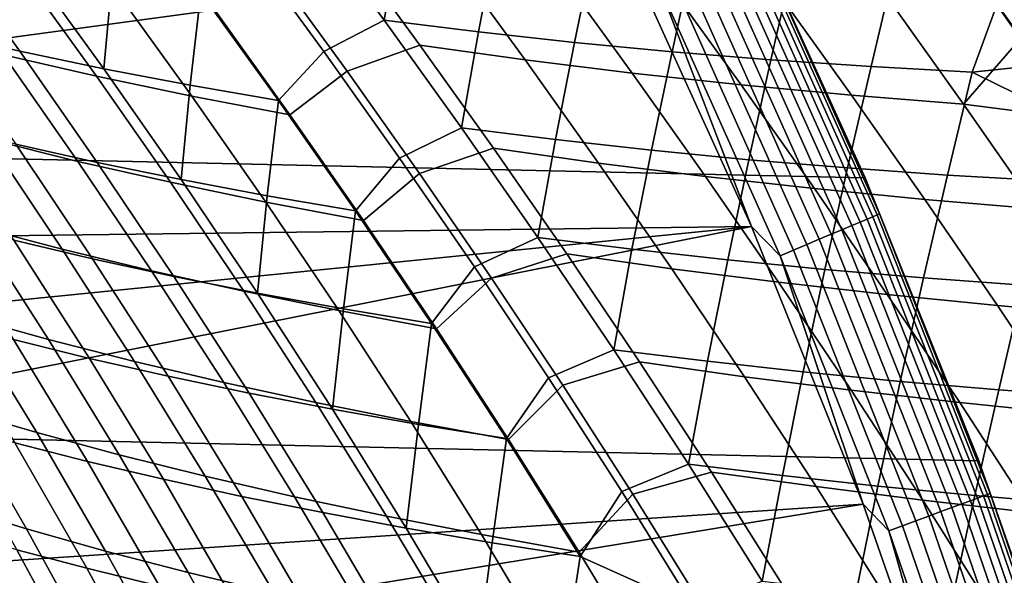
# Model space of a CAD drawing. Header units: metres. Extents: x -28 to 70, y -218 to 28.
# Tile 400 of 463: x 21.87 to 25.85, y 9.2 to 11.45. Entities that reach past the tile are written whole.
import ezdxf

# ---------------------------------------------------------------- set-up
doc = ezdxf.new("R2010")
doc.units = ezdxf.units.M
doc.layers.add('solid_10_261_432_XXX', color=7, linetype='CONTINUOUS')

msp = doc.modelspace()

# ---------------------------------------------------------------- linework, layer by layer
at = {"layer": 'solid_10_261_432_XXX'}
for points in [[(-24.216385, 13.031374, -5), (24.776649, 11.93179, -5), (25.28702, 10.80817, -5), (-24.776649, 11.93179, -5)], [(-24.776649, 11.93179, -5), (25.28702, 10.80817, -5), (25.74646, 9.662806, -5), (-25.28702, 10.80817, -5)], [(24.77664, 11.931809, -0.5), (25.287012, 10.808193, -0.5), (25.28702, 10.80817, -5), (24.776649, 11.93179, -5)], [(24.848349, 11.773422, -0.440391), (25.287012, 10.808193, -0.5), (24.77664, 11.931809, -0.5)], [(23.09804, 11.320434, 131.245499), (23.342081, 11.447605, 130.981918), (23.026886, 11.876231, 130.677841), (22.78912, 11.743918, 130.951981)], [(23.026886, 11.876231, 130.677841), (23.342081, 11.447605, 130.981918), (23.409197, 11.828791, 130.556381)], [(21.219572, 11.837574, 132.086365), (21.538261, 11.396599, 132.385468), (21.868628, 11.321306, 132.158707), (21.551277, 11.760894, 131.861511)], [(23.342081, 11.447605, 130.981918), (23.723633, 11.399709, 130.859772), (23.798038, 11.786651, 130.454193), (23.409197, 11.828791, 130.556381)], [(23.723633, 11.399709, 130.859772), (24.111792, 11.356865, 130.757156), (24.192884, 11.749854, 130.371964), (23.798038, 11.786651, 130.454193)], [(21.551277, 11.760894, 131.861511), (21.868628, 11.321306, 132.158707), (22.208488, 11.250309, 131.947525), (21.892347, 11.688721, 131.652054)], [(23.192125, 11.240807, 96.731735), (22.898434, 11.64537, 97.009521), (23.187986, 11.754248, 97.276764), (23.486202, 11.346103, 96.990952)], [(23.486202, 11.346103, 96.990952), (23.187986, 11.754248, 97.276764), (23.614164, 11.695594, 97.397339), (23.911633, 11.28672, 97.112312)], [(24.111792, 11.356865, 130.757156), (24.506021, 11.319115, 130.674744), (24.59321, 11.718445, 130.310379), (24.192884, 11.749854, 130.371964)], [(25.295509, 10.642035, -0.268066), (24.800016, 11.750523, -0.268066), (24.771803, 11.737155, -0.216316), (25.266731, 10.629928, -0.216316)], [(25.318319, 10.651631, -0.323206), (24.822382, 11.76112, -0.323206), (24.800016, 11.750523, -0.268066), (25.295509, 10.642035, -0.268066)], [(24.822382, 11.76112, -0.323206), (25.318319, 10.651631, -0.323206), (25.334833, 10.658578, -0.380929), (24.838572, 11.76879, -0.380929)], [(24.838572, 11.76879, -0.380929), (25.334833, 10.658578, -0.380929), (25.344805, 10.662773, -0.440391), (24.848349, 11.773422, -0.440391)], [(25.344805, 10.662773, -0.440391), (25.287012, 10.808193, -0.5), (24.848349, 11.773422, -0.440391)], [(24.325956, 11.715281), (18.785381, 11.450303), (19.052567, 10.999988)], [(24.325956, 11.715281), (19.052567, 10.999988), (19.308937, 10.543476), (24.827059, 10.612121)], [(21.803459, 11.306914, 95.776131), (21.5007, 11.726897, 96.059387), (21.876921, 11.639908, 96.286049), (22.178471, 11.220864, 96.004639)], [(22.91503, 11.121663, 131.574722), (23.09804, 11.320434, 131.245499), (22.78912, 11.743918, 130.951981), (22.600952, 11.558406, 131.282043)], [(24.454187, 11.586665, -0.003646), (24.325956, 11.715281), (24.827059, 10.612121)], [(24.506021, 11.319115, 130.674744), (24.905785, 11.286494, 130.61322), (24.998491, 11.692465, 130.270111), (24.59321, 11.718445, 130.310379)], [(25.232409, 10.615487, -0.16871), (24.738153, 11.721211, -0.16871), (24.699558, 11.702925, -0.125945), (25.193043, 10.598926, -0.125945)], [(25.266731, 10.629928, -0.216316), (24.771803, 11.737155, -0.216316), (24.738153, 11.721211, -0.16871), (25.232409, 10.615487, -0.16871)], [(25.917669, 11.375363, 97.550041), (25.685627, 11.699456, 97.778938), (69.439003, 11.724526, 97.79705), (69.439003, 10.930497, 97.251144)], [(21.892347, 11.688721, 131.652054), (22.208488, 11.250309, 131.947525), (22.242373, 11.621182, 131.458664)], [(23.911633, 11.28672, 97.112312), (23.614164, 11.695594, 97.397339), (24.04812, 11.642922, 97.494492), (24.344923, 11.233045, 97.209999)], [(25.149208, 10.580484, -0.088645), (24.656582, 11.682562, -0.088645), (24.609852, 11.66042, -0.057356), (25.101545, 10.560431, -0.057356)], [(25.193043, 10.598926, -0.125945), (24.699558, 11.702925, -0.125945), (24.656582, 11.682562, -0.088645), (25.149208, 10.580484, -0.088645)], [(24.905785, 11.286494, 130.61322), (25.310543, 11.259044, 130.573257), (25.408201, 11.671958, 130.251831), (24.998491, 11.692465, 130.270111)], [(25.310543, 11.259044, 130.573257), (25.719759, 11.2368, 130.555542), (25.818806, 11.509048, 130.356705), (25.408201, 11.671958, 130.251831)], [(25.684805, 11.10649, 97.352386), (25.389656, 11.521103, 97.63678), (25.685627, 11.699456, 97.778938), (25.917669, 11.375363, 97.550041)], [(22.178471, 11.220864, 96.004639), (21.876921, 11.639908, 96.286049), (22.264124, 11.558188, 96.493431), (22.5646, 11.13984, 96.213646)], [(22.9613, 11.063981, 96.402252), (22.661779, 11.481893, 96.680641), (22.898434, 11.64537, 97.009521), (23.192125, 11.240807, 96.731735)], [(24.344923, 11.233045, 97.209999), (24.04812, 11.642922, 97.494492), (24.489153, 11.596264, 97.567352), (24.785358, 11.185099, 97.28315)], [(25.050751, 10.539062, -0.032535), (24.560053, 11.636826, -0.032535), (24.507912, 11.61212, -0.014544), (24.997566, 10.516687, -0.014544)], [(25.101545, 10.560431, -0.057356), (24.609852, 11.66042, -0.057356), (24.560053, 11.636826, -0.032535), (25.050751, 10.539062, -0.032535)], [(22.208488, 11.250309, 131.947525), (22.557428, 11.183722, 131.75264), (22.600952, 11.558406, 131.282043), (22.242373, 11.621182, 131.458664)], [(24.997566, 10.516687, -0.014544), (24.507912, 11.61212, -0.014544), (24.454187, 11.586665, -0.003646), (24.94277, 10.493634, -0.003646)], [(24.94277, 10.493634, -0.003646), (24.454187, 11.586665, -0.003646), (24.827059, 10.612121)], [(24.785358, 11.185099, 97.28315), (24.489153, 11.596264, 97.567352), (24.936563, 11.555647, 97.615074), (25.232224, 11.142906, 97.330894)], [(25.818806, 11.509048, 130.356705), (25.989956, 11.264763, 130.525894), (54.200001, 11.601138, 130.291519)], [(22.5646, 11.13984, 96.213646), (22.264124, 11.558188, 96.493431), (22.661779, 11.481893, 96.680641), (22.9613, 11.063981, 96.402252)], [(22.557428, 11.183722, 131.75264), (22.91503, 11.121663, 131.574722), (22.600952, 11.558406, 131.282043)], [(25.232224, 11.142906, 97.330894), (24.936563, 11.555647, 97.615074), (25.389656, 11.521103, 97.63678), (25.684805, 11.10649, 97.352386)], [(25.719759, 11.2368, 130.555542), (25.989956, 11.264763, 130.525894), (25.818806, 11.509048, 130.356705)], [(23.404137, 10.888999, 131.526535), (23.654476, 11.011553, 131.272629), (23.342081, 11.447605, 130.981918), (23.09804, 11.320434, 131.245499)], [(23.342081, 11.447605, 130.981918), (23.654476, 11.011553, 131.272629), (23.723633, 11.399709, 130.859772)], [(21.741808, 10.964929, 95.254524), (21.440117, 11.397852, 95.529022), (21.803459, 11.306914, 95.776131), (22.104017, 10.875545, 95.503471)], [(21.538261, 11.396599, 132.385468), (21.853014, 10.944695, 132.671326), (22.182251, 10.871234, 132.442856), (21.868628, 11.321306, 132.158707)], [(23.654476, 11.011553, 131.272629), (24.035295, 10.963614, 131.149811), (24.111792, 11.356865, 130.757156), (23.723633, 11.399709, 130.859772)], [(23.485018, 10.826579, 96.463356), (23.192125, 11.240807, 96.731735), (23.486202, 11.346103, 96.990952), (23.784121, 10.928243, 96.714706)], [(23.784121, 10.928243, 96.714706), (23.486202, 11.346103, 96.990952), (23.911633, 11.28672, 97.112312), (24.208868, 10.868454, 96.836807)], [(24.035295, 10.963614, 131.149811), (24.422777, 10.920463, 131.046707), (24.506021, 11.319115, 130.674744), (24.111792, 11.356865, 130.757156)], [(25.684805, 11.10649, 97.352386), (25.917669, 11.375363, 97.550041), (26.148302, 11.047966, 97.328392)], [(22.104017, 10.875545, 95.503471), (21.803459, 11.306914, 95.776131), (22.178471, 11.220864, 96.004639), (22.478031, 10.790807, 95.733612)], [(21.868628, 11.321306, 132.158707), (22.182251, 10.871234, 132.442856), (22.521103, 10.801844, 132.230164), (22.208488, 11.250309, 131.947525)], [(23.225922, 10.675701, 131.854858), (23.404137, 10.888999, 131.526535), (23.09804, 11.320434, 131.245499), (22.91503, 11.121663, 131.574722)], [(24.422777, 10.920463, 131.046707), (24.81637, 10.88213, 130.96402), (24.905785, 11.286494, 130.61322), (24.506021, 11.319115, 130.674744)], [(24.208868, 10.868454, 96.836807), (23.911633, 11.28672, 97.112312), (24.344923, 11.233045, 97.209999), (24.641533, 10.814075, 96.935028)], [(24.81637, 10.88213, 130.96402), (25.215521, 10.848646, 130.90242), (25.310543, 11.259044, 130.573257), (24.905785, 11.286494, 130.61322)], [(22.208488, 11.250309, 131.947525), (22.521103, 10.801844, 132.230164), (22.557428, 11.183722, 131.75264)], [(23.259207, 10.635773, 96.133911), (22.9613, 11.063981, 96.402252), (23.192125, 11.240807, 96.731735), (23.485018, 10.826579, 96.463356)], [(24.641533, 10.814075, 96.935028), (24.344923, 11.233045, 97.209999), (24.785358, 11.185099, 97.28315), (25.081381, 10.765116, 97.008507)], [(25.215521, 10.848646, 130.90242), (25.619678, 10.820045, 130.862579), (25.719759, 11.2368, 130.555542), (25.310543, 11.259044, 130.573257)], [(25.619678, 10.820045, 130.862579), (26.028292, 10.796356, 130.845184), (26.160212, 11.019809, 130.690231), (25.719759, 11.2368, 130.555542)], [(25.719759, 11.2368, 130.555542), (26.160212, 11.019809, 130.690231), (25.989956, 11.264763, 130.525894)], [(22.478031, 10.790807, 95.733612), (22.178471, 11.220864, 96.004639), (22.5646, 11.13984, 96.213646), (22.863281, 10.710842, 95.944061)], [(22.521103, 10.801844, 132.230164), (22.869137, 10.736631, 132.033936), (22.91503, 11.121663, 131.574722), (22.557428, 11.183722, 131.75264)], [(25.081381, 10.765116, 97.008507), (24.785358, 11.185099, 97.28315), (25.232224, 11.142906, 97.330894), (25.527681, 10.721595, 97.056374)], [(22.863281, 10.710842, 95.944061), (22.5646, 11.13984, 96.213646), (22.9613, 11.063981, 96.402252), (23.259207, 10.635773, 96.133911)], [(22.869137, 10.736631, 132.033936), (23.225922, 10.675701, 131.854858), (22.91503, 11.121663, 131.574722)], [(25.527681, 10.721595, 97.056374), (25.232224, 11.142906, 97.330894), (25.684805, 11.10649, 97.352386), (25.979702, 10.683525, 97.077789)], [(25.979702, 10.683525, 97.077789), (25.684805, 11.10649, 97.352386), (26.148302, 11.047966, 97.328392), (26.377878, 10.717186, 97.113853)], [(21.690968, 10.612286, 94.722603), (21.391966, 11.058836, 94.987671), (21.741808, 10.964929, 95.254524), (22.039795, 10.520514, 94.991226)], [(21.533825, 11.022122, 132.914871), (21.845093, 10.556212, 133.189728), (22.163301, 10.481212, 132.94458), (21.853014, 10.944695, 132.671326)], [(23.707232, 10.448709, 131.795975), (23.963947, 10.567066, 131.55101), (23.654476, 11.011553, 131.272629), (23.404137, 10.888999, 131.526535)], [(23.654476, 11.011553, 131.272629), (23.963947, 10.567066, 131.55101), (24.035295, 10.963614, 131.149811)], [(22.039795, 10.520514, 94.991226), (21.741808, 10.964929, 95.254524), (22.104017, 10.875545, 95.503471), (22.401134, 10.433034, 95.241753)], [(23.963947, 10.567066, 131.55101), (24.344131, 10.519454, 131.427567), (24.422777, 10.920463, 131.046707), (24.035295, 10.963614, 131.149811)], [(21.853014, 10.944695, 132.671326), (22.163301, 10.481212, 132.94458), (22.491682, 10.409963, 132.714676), (22.182251, 10.871234, 132.442856)], [(23.776098, 10.402786, 96.204636), (23.485018, 10.826579, 96.463356), (23.784121, 10.928243, 96.714706), (24.080711, 10.500749, 96.448265)], [(24.080711, 10.500749, 96.448265), (23.784121, 10.928243, 96.714706), (24.208868, 10.868454, 96.836807), (24.504881, 10.440863, 96.571053)], [(24.344131, 10.519454, 131.427567), (24.731007, 10.476344, 131.32402), (24.81637, 10.88213, 130.96402), (24.422777, 10.920463, 131.046707)], [(22.401134, 10.433034, 95.241753), (22.104017, 10.875545, 95.503471), (22.478031, 10.790807, 95.733612), (22.774399, 10.349957, 95.473312)], [(22.182251, 10.871234, 132.442856), (22.491682, 10.409963, 132.714676), (22.829782, 10.342556, 132.500702), (22.521103, 10.801844, 132.230164)], [(23.533352, 10.219642, 132.123352), (23.707232, 10.448709, 131.795975), (23.404137, 10.888999, 131.526535), (23.225922, 10.675701, 131.854858)], [(24.504881, 10.440863, 96.571053), (24.208868, 10.868454, 96.836807), (24.641533, 10.814075, 96.935028), (24.936998, 10.386066, 96.669777)], [(24.731007, 10.476344, 131.32402), (25.124006, 10.437759, 131.241028), (25.215521, 10.848646, 130.90242), (24.81637, 10.88213, 130.96402)], [(25.124006, 10.437759, 131.241028), (25.522562, 10.403722, 131.179276), (25.619678, 10.820045, 130.862579), (25.215521, 10.848646, 130.90242)], [(-25.28702, 10.80817, -5), (25.74646, 9.662806, -5), (26.154049, 8.497979, -5), (-25.74646, 9.662806, -5)], [(22.774399, 10.349957, 95.473312), (22.478031, 10.790807, 95.733612), (22.863281, 10.710842, 95.944061), (23.159004, 10.271389, 95.68499)], [(22.521103, 10.801844, 132.230164), (22.829782, 10.342556, 132.500702), (22.869137, 10.736631, 132.033936)], [(23.554367, 10.19744, 95.8759), (23.259207, 10.635773, 96.133911), (23.485018, 10.826579, 96.463356), (23.776098, 10.402786, 96.204636)], [(24.936998, 10.386066, 96.669777), (24.641533, 10.814075, 96.935028), (25.081381, 10.765116, 97.008507), (25.376308, 10.336362, 96.743599)], [(25.287012, 10.808193, -0.5), (25.746458, 9.662808, -0.5), (25.74646, 9.662806, -5), (25.28702, 10.80817, -5)], [(25.344805, 10.662773, -0.440391), (25.746458, 9.662808, -0.5), (25.287012, 10.808193, -0.5)], [(25.522562, 10.403722, 131.179276), (25.926107, 10.374255, 131.13942), (26.028292, 10.796356, 130.845184), (25.619678, 10.820045, 130.862579)], [(25.376308, 10.336362, 96.743599), (25.081381, 10.765116, 97.008507), (25.527681, 10.721595, 97.056374), (25.822063, 10.291755, 96.791672)], [(22.829782, 10.342556, 132.500702), (23.177155, 10.279085, 132.30336), (23.225922, 10.675701, 131.854858), (22.869137, 10.736631, 132.033936)], [(23.159004, 10.271389, 95.68499), (22.863281, 10.710842, 95.944061), (23.259207, 10.635773, 96.133911), (23.554367, 10.19744, 95.8759)], [(25.822063, 10.291755, 96.791672), (25.527681, 10.721595, 97.056374), (25.979702, 10.683525, 97.077789), (26.27351, 10.252247, 96.813148)], [(21.649742, 10.247953, 94.181969), (21.355236, 10.708243, 94.436798), (21.690968, 10.612286, 94.722603), (21.98457, 10.154703, 94.46946)], [(23.177155, 10.279085, 132.30336), (23.533352, 10.219642, 132.123352), (23.225922, 10.675701, 131.854858)], [(21.537504, 10.634872, 133.449432), (21.84391, 10.153941, 133.713058), (22.150696, 10.078253, 133.451904), (21.845093, 10.556212, 133.189728)], [(25.712198, 9.501891, -0.216316), (25.266731, 10.629928, -0.216316), (25.232409, 10.615487, -0.16871), (25.677271, 9.488983, -0.16871)], [(25.741482, 9.512712, -0.268066), (25.295509, 10.642035, -0.268066), (25.266731, 10.629928, -0.216316), (25.712198, 9.501891, -0.216316)], [(25.764696, 9.521292, -0.323206), (25.318319, 10.651631, -0.323206), (25.295509, 10.642035, -0.268066), (25.741482, 9.512712, -0.268066)], [(25.318319, 10.651631, -0.323206), (25.764696, 9.521292, -0.323206), (25.7815, 9.527501, -0.380929), (25.334833, 10.658578, -0.380929)], [(25.791649, 9.531252, -0.440391), (25.344805, 10.662773, -0.440391), (25.334833, 10.658578, -0.380929), (25.7815, 9.527501, -0.380929)], [(25.791649, 9.531252, -0.440391), (25.746458, 9.662808, -0.5), (25.344805, 10.662773, -0.440391)], [(24.827059, 10.612121), (19.308937, 10.543476), (19.554373, 10.080997)], [(24.827059, 10.612121), (19.554373, 10.080997), (19.788752, 9.612769)], [(24.827059, 10.612121), (19.788752, 9.612769), (20.011906, 9.139124), (25.278149, 9.487636)], [(21.98457, 10.154703, 94.46946), (21.690968, 10.612286, 94.722603), (22.039795, 10.520514, 94.991226), (22.332651, 10.065422, 94.739586)], [(24.94277, 10.493634, -0.003646), (24.827059, 10.612121), (25.278149, 9.487636)], [(25.637209, 9.474179, -0.125945), (25.193043, 10.598926, -0.125945), (25.149208, 10.580484, -0.088645), (25.592602, 9.457694, -0.088645)], [(25.677271, 9.488983, -0.16871), (25.232409, 10.615487, -0.16871), (25.193043, 10.598926, -0.125945), (25.637209, 9.474179, -0.125945)], [(21.845093, 10.556212, 133.189728), (22.150696, 10.078253, 133.451904), (22.468235, 10.006019, 133.205444), (22.163301, 10.481212, 132.94458)], [(24.00703, 9.998791, 132.054611), (24.270348, 10.113165, 131.818054), (23.963947, 10.567066, 131.55101), (23.707232, 10.448709, 131.795975)], [(23.963947, 10.567066, 131.55101), (24.270348, 10.113165, 131.818054), (24.344131, 10.519454, 131.427567)], [(25.5441, 9.43977, -0.057356), (25.101545, 10.560431, -0.057356), (25.050751, 10.539062, -0.032535), (25.492409, 9.420669, -0.032535)], [(25.592602, 9.457694, -0.088645), (25.149208, 10.580484, -0.088645), (25.101545, 10.560431, -0.057356), (25.5441, 9.43977, -0.057356)], [(22.332651, 10.065422, 94.739586), (22.039795, 10.520514, 94.991226), (22.401134, 10.433034, 95.241753), (22.693377, 9.980202, 94.99147)], [(24.270348, 10.113165, 131.818054), (24.650057, 10.066201, 131.694107), (24.731007, 10.476344, 131.32402), (24.344131, 10.519454, 131.427567)], [(25.438288, 9.400668, -0.014544), (24.997566, 10.516687, -0.014544), (24.94277, 10.493634, -0.003646), (25.382524, 9.380061, -0.003646)], [(25.492409, 9.420669, -0.032535), (25.050751, 10.539062, -0.032535), (24.997566, 10.516687, -0.014544), (25.438288, 9.400668, -0.014544)], [(22.163301, 10.481212, 132.94458), (22.468235, 10.006019, 133.205444), (22.796059, 9.937316, 132.97438), (22.491682, 10.409963, 132.714676)], [(24.064253, 9.969721, 95.955894), (23.776098, 10.402786, 96.204636), (24.080711, 10.500749, 96.448265), (24.374914, 10.063759, 96.191895)], [(24.374914, 10.063759, 96.191895), (24.080711, 10.500749, 96.448265), (24.504881, 10.440863, 96.571053), (24.798649, 10.004068, 96.315269)], [(24.650057, 10.066201, 131.694107), (25.036461, 10.02344, 131.590164), (25.124006, 10.437759, 131.241028), (24.731007, 10.476344, 131.32402)], [(25.382524, 9.380061, -0.003646), (24.94277, 10.493634, -0.003646), (25.278149, 9.487636)], [(22.693377, 9.980202, 94.99147), (22.401134, 10.433034, 95.241753), (22.774399, 10.349957, 95.473312), (23.066141, 9.899134, 95.22422)], [(23.836548, 9.753179, 132.380463), (24.00703, 9.998791, 132.054611), (23.707232, 10.448709, 131.795975), (23.533352, 10.219642, 132.123352)], [(24.798649, 10.004068, 96.315269), (24.504881, 10.440863, 96.571053), (24.936998, 10.386066, 96.669777), (25.230333, 9.949133, 96.414467)], [(25.036461, 10.02344, 131.590164), (25.428978, 9.984893, 131.506912), (25.522562, 10.403722, 131.179276), (25.124006, 10.437759, 131.241028)], [(22.491682, 10.409963, 132.714676), (22.796059, 9.937316, 132.97438), (23.133698, 9.872223, 132.759415), (22.829782, 10.342556, 132.500702)], [(23.845346, 9.749817, 95.628754), (23.554367, 10.19744, 95.8759), (23.776098, 10.402786, 96.204636), (24.064253, 9.969721, 95.955894)], [(25.428978, 9.984893, 131.506912), (25.827023, 9.950572, 131.444992), (25.926107, 10.374255, 131.13942), (25.522562, 10.403722, 131.179276)], [(25.230333, 9.949133, 96.414467), (24.936998, 10.386066, 96.669777), (25.376308, 10.336362, 96.743599), (25.669191, 9.898943, 96.488647)], [(25.827023, 9.950572, 131.444992), (26.230011, 9.920492, 131.40506), (26.334076, 10.349381, 131.122147), (25.926107, 10.374255, 131.13942)], [(21.616968, 9.871283, 93.634254), (21.328773, 10.345084, 93.878021), (21.649742, 10.247953, 94.181969), (21.937101, 9.777436, 93.939804)], [(23.066141, 9.899134, 95.22422), (22.774399, 10.349957, 95.473312), (23.159004, 10.271389, 95.68499), (23.450333, 9.822309, 95.436943)], [(22.829782, 10.342556, 132.500702), (23.133698, 9.872223, 132.759415), (23.177155, 10.279085, 132.30336)], [(25.669191, 9.898943, 96.488647), (25.376308, 10.336362, 96.743599), (25.822063, 10.291755, 96.791672), (26.114458, 9.853489, 96.53698)], [(23.133698, 9.872223, 132.759415), (23.480682, 9.810818, 132.561203), (23.533352, 10.219642, 132.123352), (23.177155, 10.279085, 132.30336)], [(23.450333, 9.822309, 95.436943), (23.159004, 10.271389, 95.68499), (23.554367, 10.19744, 95.8759), (23.845346, 9.749817, 95.628754)], [(26.114458, 9.853489, 96.53698), (25.822063, 10.291755, 96.791672), (26.27351, 10.252247, 96.813148), (26.565357, 9.812762, 96.55864)], [(21.548347, 10.233006, 133.988235), (21.848181, 9.736677, 134.239975), (22.143103, 9.661082, 133.963501), (21.84391, 10.153941, 133.713058)], [(21.937101, 9.777436, 93.939804), (21.649742, 10.247953, 94.181969), (21.98457, 10.154703, 94.46946), (22.271271, 9.68727, 94.228729)], [(23.480682, 9.810818, 132.561203), (23.836548, 9.753179, 132.380463), (23.533352, 10.219642, 132.123352)], [(21.84391, 10.153941, 133.713058), (22.143103, 9.661082, 133.963501), (22.449394, 9.588671, 133.701187), (22.150696, 10.078253, 133.451904)], [(22.271271, 9.68727, 94.228729), (21.98457, 10.154703, 94.46946), (22.332651, 10.065422, 94.739586), (22.618843, 9.60086, 94.500153)], [(24.302559, 9.539224, 132.302399), (24.572971, 9.649468, 132.074097), (24.270348, 10.113165, 131.818054), (24.00703, 9.998791, 132.054611)], [(24.270348, 10.113165, 131.818054), (24.572971, 9.649468, 132.074097), (24.650057, 10.066201, 131.694107)], [(22.150696, 10.078253, 133.451904), (22.449394, 9.588671, 133.701187), (22.766565, 9.519506, 133.45372), (22.468235, 10.006019, 133.205444)], [(22.618843, 9.60086, 94.500153), (22.332651, 10.065422, 94.739586), (22.693377, 9.980202, 94.99147), (22.979183, 9.518275, 94.753189)], [(24.347988, 9.52847, 95.71772), (24.064253, 9.969721, 95.955894), (24.374914, 10.063759, 96.191895), (24.665298, 9.618133, 95.946121)], [(24.665298, 9.618133, 95.946121), (24.374914, 10.063759, 96.191895), (24.798649, 10.004068, 96.315269), (25.088745, 9.558949, 96.070023)], [(24.572971, 9.649468, 132.074097), (24.9524, 9.603445, 131.949783), (25.036461, 10.02344, 131.590164), (24.650057, 10.066201, 131.694107)], [(22.468235, 10.006019, 133.205444), (22.766565, 9.519506, 133.45372), (23.094124, 9.453651, 133.221771), (22.796059, 9.937316, 132.97438)], [(24.134241, 9.276577, 132.625931), (24.302559, 9.539224, 132.302399), (24.00703, 9.998791, 132.054611), (23.836548, 9.753179, 132.380463)], [(25.088745, 9.558949, 96.070023), (24.798649, 10.004068, 96.315269), (25.230333, 9.949133, 96.414467), (25.520117, 9.504174, 96.169647)], [(24.9524, 9.603445, 131.949783), (25.338509, 9.56131, 131.845566), (25.428978, 9.984893, 131.506912), (25.036461, 10.02344, 131.590164)], [(21.591646, 9.481572, 93.081055), (21.311459, 9.968698, 93.313019), (21.616968, 9.871283, 93.634254), (21.896336, 9.38802, 93.403824)], [(22.979183, 9.518275, 94.753189), (22.693377, 9.980202, 94.99147), (23.066141, 9.899134, 95.22422), (23.351662, 9.43959, 94.986954)], [(24.130493, 9.294214, 95.393127), (23.845346, 9.749817, 95.628754), (24.064253, 9.969721, 95.955894), (24.347988, 9.52847, 95.71772)], [(25.338509, 9.56131, 131.845566), (25.730692, 9.523067, 131.7621), (25.827023, 9.950572, 131.444992), (25.428978, 9.984893, 131.506912)], [(22.796059, 9.937316, 132.97438), (23.094124, 9.453651, 133.221771), (23.431583, 9.39117, 133.006042), (23.133698, 9.872223, 132.759415)], [(25.520117, 9.504174, 96.169647), (25.230333, 9.949133, 96.414467), (25.669191, 9.898943, 96.488647), (25.958618, 9.453785, 96.244202)], [(25.730692, 9.523067, 131.7621), (26.128347, 9.488714, 131.700012), (26.230011, 9.920492, 131.40506), (25.827023, 9.950572, 131.444992)], [(23.351662, 9.43959, 94.986954), (23.066141, 9.899134, 95.22422), (23.450333, 9.822309, 95.436943), (23.735641, 9.36488, 95.200562)], [(25.958618, 9.453785, 96.244202), (25.669191, 9.898943, 96.488647), (26.114458, 9.853489, 96.53698), (26.40346, 9.407756, 96.292854)], [(21.896336, 9.38802, 93.403824), (21.616968, 9.871283, 93.634254), (21.937101, 9.777436, 93.939804), (22.215847, 9.297857, 93.710762)], [(23.133698, 9.872223, 132.759415), (23.431583, 9.39117, 133.006042), (23.480682, 9.810818, 132.561203)], [(21.565117, 9.815391, 134.529907), (21.856691, 9.303432, 134.769119), (22.139254, 9.228637, 134.478043), (21.848181, 9.736677, 134.239975)], [(23.431583, 9.39117, 133.006042), (23.778452, 9.332124, 132.80719), (23.836548, 9.753179, 132.380463), (23.480682, 9.810818, 132.561203)], [(23.735641, 9.36488, 95.200562), (23.450333, 9.822309, 95.436943), (23.845346, 9.749817, 95.628754), (24.130493, 9.294214, 95.393127)], [(22.215847, 9.297857, 93.710762), (21.937101, 9.777436, 93.939804), (22.271271, 9.68727, 94.228729), (22.549566, 9.211178, 94.000931)], [(21.848181, 9.736677, 134.239975), (22.139254, 9.228637, 134.478043), (22.433836, 9.156781, 134.200562), (22.143103, 9.661082, 133.963501)], [(23.778452, 9.332124, 132.80719), (24.134241, 9.276577, 132.625931), (23.836548, 9.753179, 132.380463)], [(22.549566, 9.211178, 94.000931), (22.271271, 9.68727, 94.228729), (22.618843, 9.60086, 94.500153), (22.896832, 9.128036, 94.273468)], [(-25.74646, 9.662806, -5), (26.154049, 8.497979, -5), (26.508976, 7.316027, -5), (-26.154049, 8.497979, -5)], [(22.143103, 9.661082, 133.963501), (22.433836, 9.156781, 134.200562), (22.739933, 9.087915, 133.937378), (22.449394, 9.588671, 133.701187)], [(24.5926, 9.07026, 132.539032), (24.87055, 9.1762, 132.318817), (24.572971, 9.649468, 132.074097), (24.302559, 9.539224, 132.302399)], [(24.572971, 9.649468, 132.074097), (24.87055, 9.1762, 132.318817), (24.9524, 9.603445, 131.949783)], [(25.746458, 9.662808, -0.5), (26.154055, 8.497964, -0.5), (26.154049, 8.497979, -5), (25.74646, 9.662806, -5)], [(25.791649, 9.531252, -0.440391), (26.154055, 8.497964, -0.5), (25.746458, 9.662808, -0.5)], [(22.896832, 9.128036, 94.273468), (22.618843, 9.60086, 94.500153), (22.979183, 9.518275, 94.753189), (23.256985, 9.048489, 94.527489)], [(24.62571, 9.080315, 95.490791), (24.347988, 9.52847, 95.71772), (24.665298, 9.618133, 95.946121), (24.950169, 9.165247, 95.711685)], [(24.950169, 9.165247, 95.711685), (24.665298, 9.618133, 95.946121), (25.088745, 9.558949, 96.070023), (25.373453, 9.106924, 95.836052)], [(24.87055, 9.1762, 132.318817), (25.249905, 9.131388, 132.19426), (25.338509, 9.56131, 131.845566), (24.9524, 9.603445, 131.949783)], [(22.449394, 9.588671, 133.701187), (22.739933, 9.087915, 133.937378), (23.057028, 9.022088, 133.689148), (22.766565, 9.519506, 133.45372)], [(25.373453, 9.106924, 95.836052), (25.088745, 9.558949, 96.070023), (25.520117, 9.504174, 96.169647), (25.804615, 9.052656, 95.936096)], [(25.249905, 9.131388, 132.19426), (25.635895, 9.090147, 132.089859), (25.730692, 9.523067, 131.7621), (25.338509, 9.56131, 131.845566)], [(22.766565, 9.519506, 133.45372), (23.057028, 9.022088, 133.689148), (23.384609, 8.959348, 133.456558), (23.094124, 9.453651, 133.221771)], [(23.256985, 9.048489, 94.527489), (22.979183, 9.518275, 94.753189), (23.351662, 9.43959, 94.986954), (23.629364, 8.972588, 94.762115)], [(24.408157, 8.831948, 95.169708), (24.130493, 9.294214, 95.393127), (24.347988, 9.52847, 95.71772), (24.62571, 9.080315, 95.490791)], [(24.134241, 9.276577, 132.625931), (24.5926, 9.07026, 132.539032), (24.302559, 9.539224, 132.302399)], [(25.635895, 9.090147, 132.089859), (26.027903, 9.052464, 132.006241), (26.128347, 9.488714, 131.700012), (25.730692, 9.523067, 131.7621)], [(26.160637, 8.372313, -0.323206), (25.764696, 9.521292, -0.323206), (25.741482, 9.512712, -0.268066), (26.137066, 8.36477, -0.268066)], [(26.1777, 8.377774, -0.380929), (25.7815, 9.527501, -0.380929), (25.764696, 9.521292, -0.323206), (26.160637, 8.372313, -0.323206)], [(25.7815, 9.527501, -0.380929), (26.1777, 8.377774, -0.380929), (26.188004, 8.381072, -0.440391), (25.791649, 9.531252, -0.440391)], [(26.188004, 8.381072, -0.440391), (26.154055, 8.497964, -0.5), (25.791649, 9.531252, -0.440391)], [(25.278149, 9.487636), (20.011906, 9.139124), (20.223721, 8.660316)], [(25.278149, 9.487636), (20.223721, 8.660316), (20.424095, 8.17657), (25.678354, 8.343983)], [(21.861599, 8.985359, 92.862839), (21.591646, 9.481572, 93.081055), (21.896336, 9.38802, 93.403824), (22.165663, 8.896069, 93.186951)], [(25.382524, 9.380061, -0.003646), (25.278149, 9.487636), (25.678354, 8.343983)], [(25.804615, 9.052656, 95.936096), (25.520117, 9.504174, 96.169647), (25.958618, 9.453785, 96.244202), (26.242836, 9.002404, 96.01104)], [(26.071867, 8.343904, -0.16871), (25.677271, 9.488983, -0.16871), (25.637209, 9.474179, -0.125945), (26.031191, 8.330887, -0.125945)], [(26.107332, 8.355254, -0.216316), (25.712198, 9.501891, -0.216316), (25.677271, 9.488983, -0.16871), (26.071867, 8.343904, -0.16871)], [(26.137066, 8.36477, -0.268066), (25.741482, 9.512712, -0.268066), (25.712198, 9.501891, -0.216316), (26.107332, 8.355254, -0.216316)], [(23.094124, 9.453651, 133.221771), (23.384609, 8.959348, 133.456558), (23.722164, 8.899742, 133.240295), (23.431583, 9.39117, 133.006042)], [(23.629364, 8.972588, 94.762115), (23.351662, 9.43959, 94.986954), (23.735641, 9.36488, 95.200562), (24.013308, 8.90039, 94.976486)], [(25.936649, 8.30063, -0.057356), (25.5441, 9.43977, -0.057356), (25.492409, 9.420669, -0.032535), (25.884165, 8.283833, -0.032535)], [(25.985899, 8.316391, -0.088645), (25.592602, 9.457694, -0.088645), (25.5441, 9.43977, -0.057356), (25.936649, 8.30063, -0.057356)], [(26.031191, 8.330887, -0.125945), (25.637209, 9.474179, -0.125945), (25.592602, 9.457694, -0.088645), (25.985899, 8.316391, -0.088645)], [(25.829212, 8.266246, -0.014544), (25.438288, 9.400668, -0.014544), (25.382524, 9.380061, -0.003646), (25.772593, 8.248126, -0.003646)], [(25.884165, 8.283833, -0.032535), (25.492409, 9.420669, -0.032535), (25.438288, 9.400668, -0.014544), (25.829212, 8.266246, -0.014544)], [(21.586584, 9.381053, 135.073029), (21.868256, 8.853358, 135.299118), (22.137974, 8.780049, 134.994217), (21.856691, 9.303432, 134.769119)], [(22.165663, 8.896069, 93.186951), (21.896336, 9.38802, 93.403824), (22.215847, 9.297857, 93.710762), (22.484743, 8.809991, 93.495087)], [(23.431583, 9.39117, 133.006042), (23.722164, 8.899742, 133.240295), (23.778452, 9.332124, 132.80719)], [(24.013308, 8.90039, 94.976486), (23.735641, 9.36488, 95.200562), (24.130493, 9.294214, 95.393127), (24.408157, 8.831948, 95.169708)], [(25.772593, 8.248126, -0.003646), (25.382524, 9.380061, -0.003646), (25.678354, 8.343983)], [(23.722164, 8.899742, 133.240295), (24.06918, 8.843321, 133.041016), (24.134241, 9.276577, 132.625931), (23.778452, 9.332124, 132.80719)], [(21.856691, 9.303432, 134.769119), (22.137974, 8.780049, 134.994217), (22.420328, 8.709404, 134.702286), (22.139254, 9.228637, 134.478043)], [(22.484743, 8.809991, 93.495087), (22.215847, 9.297857, 93.710762), (22.549566, 9.211178, 94.000931), (22.818199, 8.727199, 93.786339)], [(24.06918, 8.843321, 133.041016), (24.425142, 8.790132, 132.859406), (24.5926, 9.07026, 132.539032), (24.134241, 9.276577, 132.625931)], [(22.139254, 9.228637, 134.478043), (22.420328, 8.709404, 134.702286), (22.714867, 8.64152, 134.424072), (22.433836, 9.156781, 134.200562)], [(22.818199, 8.727199, 93.786339), (22.549566, 9.211178, 94.000931), (22.896832, 9.128036, 94.273468), (23.165342, 8.64773, 94.05983)]]:
    msp.add_3dface(points, dxfattribs=at)

doc.saveas('drawing.dxf')
